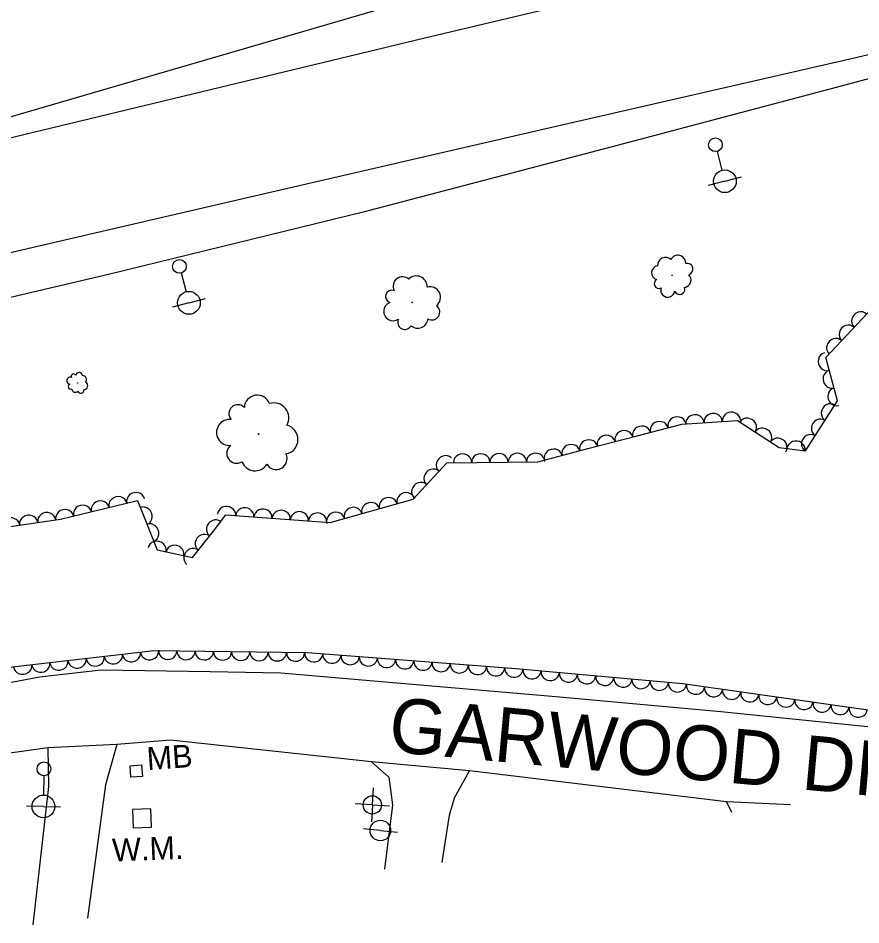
# Model space of a CAD drawing. Extents: x 1722896 to 1754269, y 648279 to 666297.
# Drawn here: x 1752106.8 to 1752291.6, y 652940.5 to 653139.3 of the extents above; entities that cross this region are included whole.
import ezdxf

# ---------------------------------------------------------------- set-up
doc = ezdxf.new("R2010")
doc.units = 0
for name, color, linetype in [('DESIGN - CENTERLINE - Proposed Text', 7, 'Continuous'), ('DESIGN - CONTOURS - Intermediate with optional Text', 7, 'Continuous'), ('DESIGN - SHEET - Linework', 7, 'Continuous'), ('SURVEY - CENTERLINE - Preliminary Text', 7, 'Continuous'), ('SURVEY - DTM - Breaklines', 7, 'Continuous'), ('SURVEY - VEGETATION - Features with Text', 7, 'Continuous')]:
    doc.layers.add(name, color=color, linetype=linetype)

msp = doc.modelspace()

# ---------------------------------------------------------------- linework, layer by layer
at = {"layer": 'DESIGN - CENTERLINE - Proposed Text'}
msp.add_line((1752132.72, 652974.29), (1752132.72, 652974.29), dxfattribs=at)
msp.add_lwpolyline([(1752131.56, 652972.9), (1752131.38, 652975.44), (1752133.87, 652975.62), (1752134.06, 652973.08)], close=True, dxfattribs=at)
at = {"layer": 'DESIGN - CONTOURS - Intermediate with optional Text'}
for p, q in [((1752184.48, 652966.84), (1752184.7, 652970.58)), ((1752184.48, 652966.84), (1752180.74, 652967.06)), ((1752184.48, 652966.84), (1752184.26, 652963.1)), ((1752184.48, 652966.84), (1752188.22, 652966.63)), ((1752133.98, 652963.88), (1752133.98, 652963.88))]:
    msp.add_line(p, q, dxfattribs=at)
msp.add_lwpolyline([(1752131.9, 652965.8), (1752132.06, 652961.8), (1752136.05, 652961.96), (1752135.89, 652965.96), (1752131.9, 652965.8)], dxfattribs=at)
msp.add_circle((1752184.48, 652966.84), 2, dxfattribs=at)
at = {"layer": 'SURVEY - CENTERLINE - Preliminary Text'}
for points in [[(1751927.27, 653045.68), (1751978.27, 653058.19), (1752040.23, 653072.9), (1752156.77, 653099.89), (1752224.13, 653115.49), (1752287.93, 653130.07), (1752342.79, 653142.8), (1752413.59, 653159.2), (1752476.14, 653173.86), (1752533.48, 653187.52), (1752590.9, 653200.44), (1752656.71, 653213.65), (1752717.72, 653222.86), (1752762.48, 653226.6), (1752808.32, 653228.41), (1752850.63, 653227.22), (1752886.99, 653224.07), (1752932.98, 653217.22), (1752968.03, 653210.35), (1753008.54, 653200.01)], [(1753008.87, 653197.64), (1752977.42, 653205.79), (1752943.04, 653212.89), (1752904.44, 653219.21), (1752861.27, 653224.18), (1752818.64, 653225.96), (1752769.34, 653224.66), (1752728.42, 653221.25), (1752678.93, 653214.83), (1752618.32, 653204.1), (1752555.48, 653190.75), (1752486.29, 653173.98), (1752424.44, 653159.25), (1752371.83, 653147.04), (1752287.25, 653124.4), (1752238.13, 653111.42), (1752182.47, 653096.79), (1752126.91, 653083.17), (1752039.49, 653062.68), (1751985.16, 653049.27), (1751929.73, 653035.96)], [(1752321.64, 653180.85), (1752274.91, 653167.24), (1752197.23, 653144.54), (1752015.53, 653091.52), (1752108.07, 653113.79), (1752196, 653134.97), (1752276.52, 653154.1), (1752379.68, 653179.06)], [(1752081.08, 652989.15), (1752111.51, 652994.93), (1752125.05, 652996.42), (1752148.94, 652996.11), (1752164.41, 652995.8), (1752224.72, 652990.61), (1752260.86, 652987.29), (1752346.03, 652978.62)], [(1752276.18, 652966.88), (1752262.14, 652967.55), (1752205.81, 652974.33), (1752184.32, 652976.28), (1752140.21, 652981.01), (1752128.45, 652980.11), (1752113.32, 652979.36), (1752067.49, 652972.94)], [(1752113.32, 652979.36), (1752113.48, 652970.88), (1752110.09, 652940.55)], [(1752128.45, 652980.11), (1752125.98, 652971.25), (1752122.01, 652942.03)], [(1752184.32, 652976.28), (1752188.07, 652972.89), (1752188.89, 652966.88), (1752187.14, 652952.73)], [(1752199.78, 652954.23), (1752201.4, 652964.61), (1752202.49, 652968.39), (1752205.81, 652974.33)], [(1752262.14, 652967.55), (1752263.23, 652965.24)]]:
    msp.add_lwpolyline(points, dxfattribs=at)
at = {"layer": 'SURVEY - DTM - Breaklines'}
for p, q in [((1752260.06, 653110.1), (1752261.13, 653105.98)), ((1752261.76, 653103.56), (1752265.39, 653104.51)), ((1752261.76, 653103.56), (1752258.13, 653102.62)), ((1752142.57, 653083.44), (1752143.64, 653079.32)), ((1752144.27, 653076.9), (1752140.64, 653075.96)), ((1752144.27, 653076.9), (1752147.9, 653077.85)), ((1752112.47, 652973.25), (1752112.42, 652969)), ((1752112.39, 652966.5), (1752108.64, 652966.55)), ((1752112.39, 652966.5), (1752116.14, 652966.45)), ((1752186.24, 652961.23), (1752182.51, 652961.61)), ((1752186.24, 652961.23), (1752189.97, 652960.85))]:
    msp.add_line(p, q, dxfattribs=at)
for centre, radius in [((1752259.69, 653111.55), 1.5), ((1752261.76, 653103.56), 2.5), ((1752142.19, 653084.89), 1.5), ((1752144.27, 653076.9), 2.5), ((1752112.49, 652974.75), 1.5), ((1752112.39, 652966.5), 2.5), ((1752186.24, 652961.23), 2.25)]:
    msp.add_circle(centre, radius, dxfattribs=at)
at = {"layer": 'SURVEY - VEGETATION - Features with Text'}
for points in [[(1752090.05, 653025.69), (1752116.09, 653029.49), (1752132.98, 653033.54), (1752137.28, 653022.75), (1752145.06, 653021.04), (1752149.65, 653026.84), (1752152.39, 653030.42), (1752175.24, 653028.77), (1752193.4, 653033.84), (1752200.8, 653041.86), (1752220.75, 653042.08), (1752231.74, 653044.94), (1752242.5, 653047.74), (1752252.35, 653050.31), (1752264.55, 653051.14), (1752273.65, 653045.18), (1752279.44, 653044.47), (1752286.47, 653055.44), (1752283.88, 653064.88), (1752294.12, 653075.82)], [(1752296.24, 652987.2), (1752252.53, 652993.36), (1752215.94, 652996.66), (1752170.25, 653000.17), (1752136.66, 653000.65), (1752101.03, 652996.56)]]:
    msp.add_lwpolyline(points, dxfattribs=at)
for centre, radius in [((1752250.2, 653082.93), 0.0532), ((1752193.23, 653076.99), 0.0721), ((1752119.9, 653059.34), 0.0266), ((1752159.56, 653048.13), 0.0995)]:
    msp.add_circle(centre, radius, dxfattribs=at)
for centre, radius, start, end in [((1752248.74, 653085.11), 1.74, 46.5705, 184.0947), ((1752251.47, 653085.6), 1.73, 357.4663, 153.3048), ((1752247.21, 653083.48), 1.53, 97.5177, 254.3067), ((1752253.48, 653084.28), 1.27, 287.7192, 102.7195), ((1752191.1, 653080.52), 2.07, 48.9496, 205.7385), ((1752194.13, 653080.43), 2.36, 358.0023, 135.5266), ((1752252.7, 653081.92), 1.64, 277.5603, 44.406), ((1752197.08, 653078.09), 2.34, 308.8982, 104.7366), ((1752247.31, 653081.1), 1.05, 119.6339, 298.3795), ((1752188.77, 653078.28), 1.42, 71.0657, 249.8114), ((1752249.24, 653079.65), 1.52, 159.6546, 353.0743), ((1752251.82, 653079.9), 1.16, 202.2733, 19.5924), ((1752189.03, 653075.03), 2.06, 111.0864, 304.5061), ((1752197.54, 653074.87), 1.73, 239.1511, 54.1513), ((1752191.6, 653072.63), 1.57, 153.7051, 331.0242), ((1752194.44, 653073.55), 2.22, 228.9921, 355.8378), ((1752118.26, 653059.83), 0.76, 69.6479, 263.0676), ((1752118.99, 653060.79), 0.523, 29.6272, 208.3728), ((1752120.17, 653060.84), 0.762, 7.5111, 164.3), ((1752120.99, 653060.07), 0.868, 316.5638, 94.088), ((1752118.39, 653058.54), 0.579, 112.2666, 289.5857), ((1752121.23, 653058.71), 0.863, 267.4596, 63.2981), ((1752119.4, 653058.1), 0.82, 187.5536, 314.3993), ((1752120.58, 653057.71), 0.636, 197.7125, 12.7128), ((1752159.27, 653053.81), 2.85, 20.6695, 177.4584), ((1752154.99, 653052.61), 1.96, 42.7857, 221.5313), ((1752162.9, 653051.72), 3.25, 329.7222, 107.2465), ((1752153.17, 653048.49), 2.85, 82.8063, 276.226), ((1752164.95, 653046.95), 3.23, 280.6181, 76.4566), ((1752154.73, 653043.9), 2.17, 125.425, 302.7442), ((1752163.4, 653042.74), 2.38, 210.871, 25.8712), ((1752158.77, 653043.16), 3.07, 200.7121, 327.5577)]:
    msp.add_arc(centre, radius, start, end, dxfattribs=at)
for centre, major_axis in [((1752291.47, 653072.99), (1.37, 1.46)), ((1752288.73, 653070.07), (1.37, 1.46)), ((1752286, 653067.15), (1.37, 1.46)), ((1752284.11, 653064.02), (-0.53, 1.93)), ((1752285.17, 653060.16), (-0.53, 1.93)), ((1752286.23, 653056.3), (-0.53, 1.93)), ((1752284.79, 653052.83), (1.08, 1.68)), ((1752259.19, 653050.78), (2, 0.14)), ((1752263.18, 653051.05), (2, 0.14)), ((1752247.38, 653049.01), (1.94, 0.5)), ((1752251.25, 653050.02), (1.94, 0.5)), ((1752255.2, 653050.5), (2, 0.14)), ((1752266.75, 653049.7), (1.67, -1.1)), ((1752282.63, 653049.46), (1.08, 1.68)), ((1752239.63, 653046.99), (1.94, 0.5)), ((1752243.5, 653048), (1.94, 0.5)), ((1752270.09, 653047.51), (1.67, -1.1)), ((1752231.89, 653044.98), (1.94, 0.5)), ((1752235.76, 653045.99), (1.94, 0.5)), ((1752273.44, 653045.31), (1.67, -1.1)), ((1752277.37, 653044.73), (1.99, -0.24)), ((1752280.47, 653046.09), (1.08, 1.68)), ((1752224.15, 653042.96), (1.94, 0.5)), ((1752228.02, 653043.97), (1.94, 0.5)), ((1752200.44, 653041.46), (1.36, 1.47)), ((1752204.26, 653041.9), (2, 0.02)), ((1752208.26, 653041.94), (2, 0.02)), ((1752212.26, 653041.98), (2, 0.02)), ((1752216.26, 653042.03), (2, 0.02)), ((1752220.26, 653042.07), (2, 0.02)), ((1752197.73, 653038.52), (1.36, 1.47)), ((1752195.01, 653035.58), (1.36, 1.47)), ((1752132.61, 653033.45), (1.95, 0.47)), ((1752191.84, 653033.4), (1.93, 0.54)), ((1752120.94, 653030.65), (1.95, 0.47)), ((1752124.83, 653031.59), (1.95, 0.47)), ((1752128.72, 653032.52), (1.95, 0.47)), ((1752184.13, 653031.25), (1.93, 0.54)), ((1752187.99, 653032.33), (1.93, 0.54)), ((1752113.11, 653029.06), (1.98, 0.29)), ((1752117.05, 653029.72), (1.95, 0.47)), ((1752134.32, 653030.17), (0.74, -1.86)), ((1752152.53, 653030.41), (1.99, -0.14)), ((1752156.52, 653030.12), (1.99, -0.14)), ((1752160.51, 653029.83), (1.99, -0.14)), ((1752164.5, 653029.55), (1.99, -0.14)), ((1752168.49, 653029.26), (1.99, -0.14)), ((1752172.48, 653028.97), (1.99, -0.14)), ((1752176.43, 653029.1), (1.93, 0.54)), ((1752180.28, 653030.18), (1.93, 0.54)), ((1752105.19, 653027.9), (1.98, 0.29)), ((1752109.15, 653028.48), (1.98, 0.29)), ((1752150.04, 653027.36), (1.22, 1.59)), ((1752135.8, 653026.46), (0.74, -1.86)), ((1752137.29, 653022.75), (1.95, -0.43)), ((1752147.57, 653024.21), (1.24, 1.57)), ((1752141.2, 653021.89), (1.95, -0.43)), ((1752145.09, 653021.08), (1.24, 1.57)), ((1752119.75, 652998.71), (-1.99, -0.23)), ((1752123.73, 652999.16), (-1.99, -0.23)), ((1752127.7, 652999.62), (-1.99, -0.23)), ((1752131.68, 653000.08), (-1.99, -0.23)), ((1752135.65, 653000.53), (-1.99, -0.23)), ((1752139.64, 653000.61), (-2, 0.03)), ((1752143.64, 653000.55), (-2, 0.03)), ((1752147.64, 653000.49), (-2, 0.03)), ((1752151.64, 653000.44), (-2, 0.03)), ((1752155.64, 653000.38), (-2, 0.03)), ((1752159.64, 653000.32), (-2, 0.03)), ((1752163.64, 653000.27), (-2, 0.03)), ((1752167.64, 653000.21), (-2, 0.03)), ((1752171.64, 653000.07), (-1.99, 0.15)), ((1752175.62, 652999.76), (-1.99, 0.15)), ((1752179.61, 652999.45), (-1.99, 0.15)), ((1752183.6, 652999.14), (-1.99, 0.15)), ((1752187.59, 652998.84), (-1.99, 0.15)), ((1752107.83, 652997.34), (-1.99, -0.23)), ((1752111.81, 652997.79), (-1.99, -0.23)), ((1752115.78, 652998.25), (-1.99, -0.23)), ((1752191.58, 652998.53), (-1.99, 0.15)), ((1752195.57, 652998.22), (-1.99, 0.15)), ((1752199.55, 652997.92), (-1.99, 0.15)), ((1752203.54, 652997.61), (-1.99, 0.15)), ((1752207.53, 652997.3), (-1.99, 0.15)), ((1752211.52, 652997), (-1.99, 0.15)), ((1752215.51, 652996.69), (-1.99, 0.15)), ((1752219.49, 652996.34), (-1.99, 0.18)), ((1752223.47, 652995.98), (-1.99, 0.18)), ((1752227.46, 652995.62), (-1.99, 0.18)), ((1752231.44, 652995.26), (-1.99, 0.18)), ((1752235.43, 652994.9), (-1.99, 0.18)), ((1752239.41, 652994.54), (-1.99, 0.18)), ((1752243.39, 652994.18), (-1.99, 0.18)), ((1752247.38, 652993.82), (-1.99, 0.18)), ((1752251.36, 652993.46), (-1.99, 0.18)), ((1752255.33, 652992.96), (-1.98, 0.28)), ((1752259.29, 652992.41), (-1.98, 0.28)), ((1752263.25, 652991.85), (-1.98, 0.28)), ((1752267.21, 652991.29), (-1.98, 0.28)), ((1752271.17, 652990.73), (-1.98, 0.28)), ((1752275.13, 652990.17), (-1.98, 0.28)), ((1752279.09, 652989.62), (-1.98, 0.28)), ((1752283.06, 652989.06), (-1.98, 0.28)), ((1752287.02, 652988.5), (-1.98, 0.28)), ((1752290.98, 652987.94), (-1.98, 0.28))]:
    msp.add_ellipse(centre, major_axis=major_axis, ratio=0.940188, start_param=0, end_param=3.141593, dxfattribs=at)

# ---------------------------------------------------------------- texts
at = {"layer": 'DESIGN - CENTERLINE - Proposed Text'}
msp.add_text('MB', height=5, rotation=4.1182, dxfattribs=at).set_placement((1752135.21, 652974.46))
at = {"layer": 'DESIGN - CONTOURS - Intermediate with optional Text'}
msp.add_text('W.M.', height=5, rotation=2.2793, dxfattribs=at).set_placement((1752127.55, 652954.42))
at = {"layer": 'DESIGN - SHEET - Linework'}
msp.add_text('GARWOOD DR.', height=12, rotation=354.7517, dxfattribs=at).set_placement((1752187.78, 652978.57))

doc.saveas('drawing.dxf')
